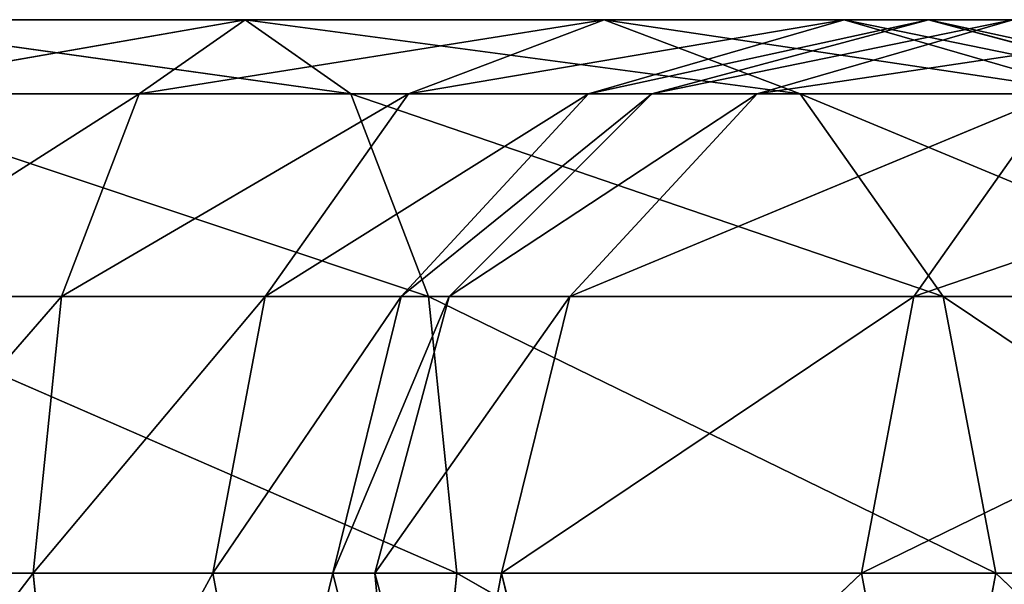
# Model space of a CAD drawing. Header units: millimetres. Extents: x 237 to 401, y 0 to 141.
# Tile 629 of 656: x 364.39 to 367.05, y 137.01 to 138.54. Entities that reach past the tile are written whole.
import ezdxf

# ---------------------------------------------------------------- set-up
doc = ezdxf.new("R2010")
doc.units = ezdxf.units.MM
doc.header["$LTSCALE"] = 25.4
doc.layers.get('0').update_dxf_attribs({"true_color": 0xff5454})

# ---------------------------------------------------------------- blocks, each defined once
blk = doc.blocks.new('VELERO-I-8042-8043.STL')
at = {"color": 7, "true_color": 0xffffff}
for p, q in [((127.845, 183.2036, 3.6723), (129.5671, 182.861, 3.6723)), ((127.845, 183.2036, 3.6723), (129.5671, 182.861, 3.6723)), ((127.845, 183.0026, 2.9223), (129.4902, 182.6754, 2.9223)), ((127.845, 183.0026, 2.9223), (129.4902, 182.6754, 2.9223)), ((127.845, 183.0026, 2.9223), (129.5671, 182.861, 3.6723)), ((127.845, 183.0026, 2.9223), (129.5671, 182.861, 3.6723)), ((129.4902, 182.6754, 2.9223), (129.5671, 182.861, 3.6723)), ((129.5671, 182.861, 3.6723), (129.4902, 182.6754, 4.4223)), ((129.4902, 182.6754, 2.9223), (129.5671, 182.861, 3.6723)), ((129.5671, 182.861, 3.6723), (129.4902, 182.6754, 4.4223)), ((129.5671, 182.861, 3.6723), (131.027, 181.8856, 3.6723)), ((129.5671, 182.861, 3.6723), (131.027, 181.8856, 3.6723)), ((129.5671, 182.861, 3.6723), (130.8849, 181.7435, 4.4223)), ((129.5671, 182.861, 3.6723), (130.8849, 181.7435, 4.4223)), ((127.845, 182.4536, 2.3732), (129.4902, 182.6754, 2.9223)), ((127.845, 182.4536, 2.3732), (129.4902, 182.6754, 2.9223)), ((129.2801, 182.1681, 2.3732), (129.4902, 182.6754, 2.9223)), ((129.2801, 182.1681, 2.3732), (129.4902, 182.6754, 2.9223)), ((129.4902, 182.6754, 2.9223), (130.8849, 181.7435, 2.9223)), ((129.4902, 182.6754, 2.9223), (130.8849, 181.7435, 2.9223)), ((129.4902, 182.6754, 2.9223), (131.027, 181.8856, 3.6723)), ((129.4902, 182.6754, 2.9223), (131.027, 181.8856, 3.6723)), ((127.845, 182.4536, 2.3732), (129.2801, 182.1681, 2.3732)), ((127.845, 182.4536, 2.3732), (129.2801, 182.1681, 2.3732)), ((127.845, 181.7036, 2.1723), (129.2801, 182.1681, 2.3732)), ((127.845, 181.7036, 2.1723), (129.2801, 182.1681, 2.3732)), ((128.9931, 181.4752, 2.1723), (129.2801, 182.1681, 2.3732)), ((128.9931, 181.4752, 2.1723), (129.2801, 182.1681, 2.3732)), ((129.2801, 182.1681, 2.3732), (130.4967, 181.3552, 2.3732)), ((129.2801, 182.1681, 2.3732), (130.4967, 181.3552, 2.3732)), ((129.2801, 182.1681, 2.3732), (130.8849, 181.7435, 2.9223)), ((129.2801, 182.1681, 2.3732), (130.8849, 181.7435, 2.9223)), ((130.8849, 181.7435, 2.9223), (131.027, 181.8856, 3.6723)), ((131.027, 181.8856, 3.6723), (130.8849, 181.7435, 4.4223)), ((130.8849, 181.7435, 2.9223), (131.027, 181.8856, 3.6723)), ((131.027, 181.8856, 3.6723), (130.8849, 181.7435, 4.4223)), ((131.027, 181.8856, 3.6723), (132.0025, 180.4257, 3.6723)), ((131.027, 181.8856, 3.6723), (132.0025, 180.4257, 3.6723)), ((131.027, 181.8856, 3.6723), (131.8168, 180.3488, 4.4223)), ((131.027, 181.8856, 3.6723), (131.8168, 180.3488, 4.4223)), ((130.4967, 181.3552, 2.3732), (130.8849, 181.7435, 2.9223)), ((130.4967, 181.3552, 2.3732), (130.8849, 181.7435, 2.9223)), ((130.8849, 181.7435, 2.9223), (131.8168, 180.3488, 2.9223)), ((130.8849, 181.7435, 2.9223), (131.8168, 180.3488, 2.9223)), ((130.8849, 181.7435, 2.9223), (132.0025, 180.4257, 3.6723)), ((130.8849, 181.7435, 2.9223), (132.0025, 180.4257, 3.6723)), ((127.845, 181.7036, 2.1723), (128.9931, 181.4752, 2.1723)), ((127.845, 181.7036, 2.1723), (128.9931, 181.4752, 2.1723)), ((127.845, 180.9536, 2.3732), (128.9931, 181.4752, 2.1723)), ((127.845, 180.9536, 2.3732), (128.9931, 181.4752, 2.1723)), ((128.7061, 180.7823, 2.3732), (128.9931, 181.4752, 2.1723)), ((128.7061, 180.7823, 2.3732), (128.9931, 181.4752, 2.1723)), ((128.9931, 181.4752, 2.1723), (129.9664, 180.8249, 2.1723)), ((128.9931, 181.4752, 2.1723), (129.9664, 180.8249, 2.1723)), ((128.9931, 181.4752, 2.1723), (130.4967, 181.3552, 2.3732)), ((128.9931, 181.4752, 2.1723), (130.4967, 181.3552, 2.3732)), ((129.9664, 180.8249, 2.1723), (130.4967, 181.3552, 2.3732)), ((129.9664, 180.8249, 2.1723), (130.4967, 181.3552, 2.3732)), ((130.4967, 181.3552, 2.3732), (131.3096, 180.1386, 2.3732)), ((130.4967, 181.3552, 2.3732), (131.3096, 180.1386, 2.3732)), ((130.4967, 181.3552, 2.3732), (131.8168, 180.3488, 2.9223)), ((130.4967, 181.3552, 2.3732), (131.8168, 180.3488, 2.9223)), ((127.845, 180.9536, 2.3732), (128.7061, 180.7823, 2.3732)), ((127.845, 180.9536, 2.3732), (128.7061, 180.7823, 2.3732)), ((128.7061, 180.7823, 2.3732), (129.9664, 180.8249, 2.1723)), ((128.7061, 180.7823, 2.3732), (129.9664, 180.8249, 2.1723)), ((129.436, 180.2946, 2.3732), (129.9664, 180.8249, 2.1723)), ((129.436, 180.2946, 2.3732), (129.9664, 180.8249, 2.1723)), ((129.9664, 180.8249, 2.1723), (130.6167, 179.8516, 2.1723)), ((129.9664, 180.8249, 2.1723), (130.6167, 179.8516, 2.1723)), ((129.9664, 180.8249, 2.1723), (131.3096, 180.1386, 2.3732)), ((129.9664, 180.8249, 2.1723), (131.3096, 180.1386, 2.3732)), ((127.845, 180.4045, 2.9223), (128.7061, 180.7823, 2.3732)), ((127.845, 180.4045, 2.9223), (128.7061, 180.7823, 2.3732)), ((128.496, 180.2751, 2.9223), (128.7061, 180.7823, 2.3732)), ((128.496, 180.2751, 2.9223), (128.7061, 180.7823, 2.3732)), ((128.7061, 180.7823, 2.3732), (129.436, 180.2946, 2.3732)), ((128.7061, 180.7823, 2.3732), (129.436, 180.2946, 2.3732)), ((127.845, 180.4045, 2.9223), (128.496, 180.2751, 2.9223)), ((127.845, 180.4045, 2.9223), (128.496, 180.2751, 2.9223)), ((127.845, 180.4045, 4.4223), (128.4191, 180.0894, 3.6723)), ((127.845, 180.4045, 4.4223), (128.4191, 180.0894, 3.6723)), ((128.496, 180.2751, 2.9223), (129.436, 180.2946, 2.3732)), ((128.496, 180.2751, 2.9223), (129.436, 180.2946, 2.3732)), ((129.0478, 179.9063, 2.9223), (129.436, 180.2946, 2.3732)), ((129.0478, 179.9063, 2.9223), (129.436, 180.2946, 2.3732)), ((129.436, 180.2946, 2.3732), (129.9238, 179.5646, 2.3732)), ((129.436, 180.2946, 2.3732), (129.9238, 179.5646, 2.3732)), ((129.436, 180.2946, 2.3732), (130.6167, 179.8516, 2.1723)), ((129.436, 180.2946, 2.3732), (130.6167, 179.8516, 2.1723)), ((127.845, 180.2036, 3.6723), (128.496, 180.2751, 2.9223)), ((127.845, 180.2036, 3.6723), (128.496, 180.2751, 2.9223)), ((128.4191, 180.0894, 3.6723), (128.496, 180.2751, 2.9223)), ((128.496, 180.2751, 4.4223), (128.4191, 180.0894, 3.6723)), ((128.4191, 180.0894, 3.6723), (128.496, 180.2751, 2.9223)), ((128.496, 180.2751, 4.4223), (128.4191, 180.0894, 3.6723)), ((128.496, 180.2751, 2.9223), (129.0478, 179.9063, 2.9223)), ((128.496, 180.2751, 2.9223), (129.0478, 179.9063, 2.9223)), ((128.496, 180.2751, 4.4223), (128.9057, 179.7642, 3.6723)), ((128.496, 180.2751, 4.4223), (128.9057, 179.7642, 3.6723)), ((128.4191, 180.0894, 3.6723), (127.845, 180.2036, 3.6723)), ((128.4191, 180.0894, 3.6723), (127.845, 180.2036, 3.6723)), ((130.6167, 179.8516, 2.1723), (131.3096, 180.1386, 2.3732)), ((130.6167, 179.8516, 2.1723), (131.3096, 180.1386, 2.3732)), ((128.9057, 179.7642, 3.6723), (128.4191, 180.0894, 3.6723)), ((128.4191, 180.0894, 3.6723), (129.0478, 179.9063, 2.9223)), ((128.4191, 180.0894, 3.6723), (129.0478, 179.9063, 2.9223)), ((128.9057, 179.7642, 3.6723), (128.4191, 180.0894, 3.6723)), ((128.9057, 179.7642, 3.6723), (129.0478, 179.9063, 2.9223)), ((129.0478, 179.9063, 4.4223), (128.9057, 179.7642, 3.6723)), ((128.9057, 179.7642, 3.6723), (129.0478, 179.9063, 2.9223)), ((129.0478, 179.9063, 4.4223), (128.9057, 179.7642, 3.6723)), ((129.0478, 179.9063, 2.9223), (129.4165, 179.3545, 2.9223)), ((129.0478, 179.9063, 2.9223), (129.4165, 179.3545, 2.9223)), ((129.0478, 179.9063, 2.9223), (129.9238, 179.5646, 2.3732)), ((129.0478, 179.9063, 2.9223), (129.9238, 179.5646, 2.3732)), ((129.0478, 179.9063, 4.4223), (129.2309, 179.2776, 3.6723)), ((129.0478, 179.9063, 4.4223), (129.2309, 179.2776, 3.6723)), ((129.9238, 179.5646, 2.3732), (130.6167, 179.8516, 2.1723)), ((129.9238, 179.5646, 2.3732), (130.6167, 179.8516, 2.1723)), ((130.6167, 179.8516, 2.1723), (130.845, 178.7036, 2.1723)), ((130.6167, 179.8516, 2.1723), (130.845, 178.7036, 2.1723)), ((130.6167, 179.8516, 2.1723), (131.595, 178.7036, 2.3732)), ((130.6167, 179.8516, 2.1723), (131.595, 178.7036, 2.3732)), ((129.2309, 179.2776, 3.6723), (128.9057, 179.7642, 3.6723)), ((128.9057, 179.7642, 3.6723), (129.4165, 179.3545, 2.9223)), ((128.9057, 179.7642, 3.6723), (129.4165, 179.3545, 2.9223)), ((129.2309, 179.2776, 3.6723), (128.9057, 179.7642, 3.6723)), ((129.4165, 179.3545, 2.9223), (129.9238, 179.5646, 2.3732)), ((129.4165, 179.3545, 2.9223), (129.9238, 179.5646, 2.3732)), ((129.9238, 179.5646, 2.3732), (130.095, 178.7036, 2.3732)), ((129.9238, 179.5646, 2.3732), (130.095, 178.7036, 2.3732)), ((129.9238, 179.5646, 2.3732), (130.845, 178.7036, 2.1723)), ((129.9238, 179.5646, 2.3732), (130.845, 178.7036, 2.1723)), ((129.2309, 179.2776, 3.6723), (129.4165, 179.3545, 2.9223)), ((129.4165, 179.3545, 4.4223), (129.2309, 179.2776, 3.6723)), ((129.2309, 179.2776, 3.6723), (129.4165, 179.3545, 2.9223)), ((129.4165, 179.3545, 4.4223), (129.2309, 179.2776, 3.6723)), ((129.4165, 179.3545, 4.4223), (129.345, 178.7036, 3.6723)), ((129.4165, 179.3545, 4.4223), (129.345, 178.7036, 3.6723)), ((129.4165, 179.3545, 2.9223), (129.546, 178.7036, 2.9223)), ((129.4165, 179.3545, 2.9223), (129.546, 178.7036, 2.9223)), ((129.4165, 179.3545, 2.9223), (130.095, 178.7036, 2.3732)), ((129.4165, 179.3545, 2.9223), (130.095, 178.7036, 2.3732)), ((129.345, 178.7036, 3.6723), (129.2309, 179.2776, 3.6723)), ((129.2309, 179.2776, 3.6723), (129.546, 178.7036, 2.9223)), ((129.2309, 179.2776, 3.6723), (129.546, 178.7036, 2.9223)), ((129.345, 178.7036, 3.6723), (129.2309, 179.2776, 3.6723)), ((129.546, 178.7036, 2.9223), (129.345, 178.7036, 3.6723)), ((129.345, 178.7036, 3.6723), (129.546, 178.7036, 4.4223)), ((129.345, 178.7036, 3.6723), (129.546, 178.7036, 4.4223)), ((129.345, 178.7036, 3.6723), (129.546, 172.7036, 4.4223)), ((129.345, 178.7036, 3.6723), (129.546, 172.7036, 4.4223)), ((129.345, 178.7036, 3.6723), (129.345, 172.7036, 3.6723)), ((129.345, 178.7036, 3.6723), (129.345, 172.7036, 3.6723)), ((129.546, 178.7036, 2.9223), (129.345, 178.7036, 3.6723)), ((129.546, 178.7036, 2.9223), (129.345, 172.7036, 3.6723)), ((129.546, 178.7036, 2.9223), (129.345, 172.7036, 3.6723)), ((130.095, 178.7036, 2.3732), (129.546, 178.7036, 2.9223)), ((129.546, 178.7036, 2.9223), (129.546, 172.7036, 2.9223)), ((129.546, 178.7036, 2.9223), (129.546, 172.7036, 2.9223)), ((130.095, 178.7036, 2.3732), (129.546, 178.7036, 2.9223)), ((130.095, 178.7036, 2.3732), (129.546, 172.7036, 2.9223)), ((130.095, 178.7036, 2.3732), (129.546, 172.7036, 2.9223)), ((130.845, 178.7036, 2.1723), (130.095, 178.7036, 2.3732)), ((130.095, 178.7036, 2.3732), (130.095, 172.7036, 2.3732)), ((130.095, 178.7036, 2.3732), (130.095, 172.7036, 2.3732)), ((130.845, 178.7036, 2.1723), (130.095, 178.7036, 2.3732)), ((130.845, 178.7036, 2.1723), (130.095, 172.7036, 2.3732)), ((130.845, 178.7036, 2.1723), (130.095, 172.7036, 2.3732)), ((131.595, 178.7036, 2.3732), (130.845, 178.7036, 2.1723)), ((130.845, 178.7036, 2.1723), (130.845, 172.7036, 2.1723)), ((130.845, 178.7036, 2.1723), (130.845, 172.7036, 2.1723)), ((131.595, 178.7036, 2.3732), (130.845, 178.7036, 2.1723)), ((131.595, 178.7036, 2.3732), (130.845, 172.7036, 2.1723)), ((131.595, 178.7036, 2.3732), (130.845, 172.7036, 2.1723)), ((129.345, 172.7036, 3.6723), (129.546, 172.7036, 4.4223)), ((129.546, 172.7036, 2.9223), (129.345, 172.7036, 3.6723)), ((129.345, 172.7036, 3.6723), (129.546, 172.7036, 4.4223)), ((129.345, 172.7036, 3.6723), (129.6876, 170.9815, 3.6723)), ((129.345, 172.7036, 3.6723), (129.6876, 170.9815, 3.6723)), ((129.345, 172.7036, 3.6723), (129.8732, 171.0584, 2.9223)), ((129.345, 172.7036, 3.6723), (129.8732, 171.0584, 2.9223)), ((129.546, 172.7036, 2.9223), (129.345, 172.7036, 3.6723)), ((130.095, 172.7036, 2.3732), (129.546, 172.7036, 2.9223)), ((129.546, 172.7036, 4.4223), (129.6876, 170.9815, 3.6723)), ((129.546, 172.7036, 4.4223), (129.6876, 170.9815, 3.6723)), ((129.546, 172.7036, 2.9223), (129.8732, 171.0584, 2.9223)), ((129.546, 172.7036, 2.9223), (129.8732, 171.0584, 2.9223)), ((129.546, 172.7036, 2.9223), (130.3805, 171.2685, 2.3732)), ((129.546, 172.7036, 2.9223), (130.3805, 171.2685, 2.3732)), ((130.095, 172.7036, 2.3732), (129.546, 172.7036, 2.9223)), ((130.845, 172.7036, 2.1723), (130.095, 172.7036, 2.3732)), ((130.095, 172.7036, 2.3732), (130.3805, 171.2685, 2.3732)), ((130.095, 172.7036, 2.3732), (130.3805, 171.2685, 2.3732)), ((130.095, 172.7036, 2.3732), (131.0734, 171.5555, 2.1723)), ((130.095, 172.7036, 2.3732), (131.0734, 171.5555, 2.1723)), ((130.845, 172.7036, 2.1723), (130.095, 172.7036, 2.3732)), ((131.595, 172.7036, 2.3732), (130.845, 172.7036, 2.1723)), ((130.845, 172.7036, 2.1723), (131.0734, 171.5555, 2.1723)), ((130.845, 172.7036, 2.1723), (131.0734, 171.5555, 2.1723)), ((130.845, 172.7036, 2.1723), (131.7663, 171.8425, 2.3732)), ((130.845, 172.7036, 2.1723), (131.7663, 171.8425, 2.3732)), ((131.595, 172.7036, 2.3732), (130.845, 172.7036, 2.1723)), ((130.3805, 171.2685, 2.3732), (131.0734, 171.5555, 2.1723)), ((130.3805, 171.2685, 2.3732), (131.0734, 171.5555, 2.1723)), ((129.8732, 171.0584, 2.9223), (130.3805, 171.2685, 2.3732)), ((129.8732, 171.0584, 2.9223), (130.3805, 171.2685, 2.3732)), ((130.3805, 171.2685, 2.3732), (131.1934, 170.0519, 2.3732)), ((130.3805, 171.2685, 2.3732), (131.1934, 170.0519, 2.3732)), ((130.3805, 171.2685, 2.3732), (131.7237, 170.5823, 2.1723)), ((130.3805, 171.2685, 2.3732), (131.7237, 170.5823, 2.1723)), ((129.8732, 171.0584, 4.4223), (129.6876, 170.9815, 3.6723)), ((129.6876, 170.9815, 3.6723), (129.8732, 171.0584, 2.9223)), ((129.8732, 171.0584, 4.4223), (129.6876, 170.9815, 3.6723)), ((129.6876, 170.9815, 3.6723), (129.8732, 171.0584, 2.9223)), ((129.8732, 171.0584, 4.4223), (130.6631, 169.5216, 3.6723)), ((129.8732, 171.0584, 4.4223), (130.6631, 169.5216, 3.6723)), ((129.8732, 171.0584, 2.9223), (130.8051, 169.6637, 2.9223)), ((129.8732, 171.0584, 2.9223), (130.8051, 169.6637, 2.9223)), ((129.8732, 171.0584, 2.9223), (131.1934, 170.0519, 2.3732)), ((129.8732, 171.0584, 2.9223), (131.1934, 170.0519, 2.3732)), ((129.6876, 170.9815, 3.6723), (130.6631, 169.5216, 3.6723)), ((129.6876, 170.9815, 3.6723), (130.6631, 169.5216, 3.6723)), ((129.6876, 170.9815, 3.6723), (130.8051, 169.6637, 2.9223)), ((129.6876, 170.9815, 3.6723), (130.8051, 169.6637, 2.9223)), ((130.8051, 169.6637, 2.9223), (131.1934, 170.0519, 2.3732)), ((130.8051, 169.6637, 2.9223), (131.1934, 170.0519, 2.3732)), ((130.8051, 169.6637, 4.4223), (130.6631, 169.5216, 3.6723)), ((130.6631, 169.5216, 3.6723), (130.8051, 169.6637, 2.9223)), ((130.8051, 169.6637, 4.4223), (130.6631, 169.5216, 3.6723)), ((130.6631, 169.5216, 3.6723), (130.8051, 169.6637, 2.9223)), ((130.8051, 169.6637, 2.9223), (132.1999, 168.7318, 2.9223)), ((130.8051, 169.6637, 2.9223), (132.1999, 168.7318, 2.9223)), ((130.8051, 169.6637, 2.9223), (132.41, 169.239, 2.3732)), ((130.8051, 169.6637, 2.9223), (132.41, 169.239, 2.3732)), ((130.6631, 169.5216, 3.6723), (132.123, 168.5461, 3.6723)), ((130.6631, 169.5216, 3.6723), (132.123, 168.5461, 3.6723)), ((130.6631, 169.5216, 3.6723), (132.1999, 168.7318, 2.9223)), ((130.6631, 169.5216, 3.6723), (132.1999, 168.7318, 2.9223))]:
    blk.add_line(p, q, dxfattribs=at)
mesh = blk.add_polyface(dxfattribs=at)
corners = [(129.5671, 182.861, 3.6723), (127.845, 183.0026, 2.9223), (127.845, 183.2036, 3.6723)]
mesh.append_faces([[corners[k] for k in face] for face in [(0, 1, 2)]], dxfattribs={"color": 7})
mesh = blk.add_polyface(dxfattribs=at)
corners = [(129.4902, 182.6754, 4.4223), (129.5671, 182.861, 3.6723), (127.845, 183.2036, 3.6723)]
mesh.append_faces([[corners[k] for k in face] for face in [(0, 1, 2)]], dxfattribs={"color": 7})
mesh = blk.add_polyface(dxfattribs=at)
corners = [(129.4902, 182.6754, 4.4223), (127.845, 183.2036, 3.6723), (127.845, 183.0026, 4.4223)]
mesh.append_faces([[corners[k] for k in face] for face in [(0, 1, 2)]], dxfattribs={"color": 7})
mesh = blk.add_polyface(dxfattribs=at)
corners = [(127.845, 183.0026, 2.9223), (129.4902, 182.6754, 2.9223), (127.845, 182.4536, 2.3732)]
mesh.append_faces([[corners[k] for k in face] for face in [(0, 1, 2)]], dxfattribs={"color": 7})
mesh = blk.add_polyface(dxfattribs=at)
corners = [(129.5671, 182.861, 3.6723), (129.4902, 182.6754, 2.9223), (127.845, 183.0026, 2.9223)]
mesh.append_faces([[corners[k] for k in face] for face in [(0, 1, 2)]], dxfattribs={"color": 7})
mesh = blk.add_polyface(dxfattribs=at)
corners = [(131.027, 181.8856, 3.6723), (129.4902, 182.6754, 2.9223), (129.5671, 182.861, 3.6723)]
mesh.append_faces([[corners[k] for k in face] for face in [(0, 1, 2)]], dxfattribs={"color": 7})
mesh = blk.add_polyface(dxfattribs=at)
corners = [(130.8849, 181.7435, 4.4223), (129.5671, 182.861, 3.6723), (129.4902, 182.6754, 4.4223)]
mesh.append_faces([[corners[k] for k in face] for face in [(0, 1, 2)]], dxfattribs={"color": 7})
mesh = blk.add_polyface(dxfattribs=at)
corners = [(130.8849, 181.7435, 4.4223), (131.027, 181.8856, 3.6723), (129.5671, 182.861, 3.6723)]
mesh.append_faces([[corners[k] for k in face] for face in [(0, 1, 2)]], dxfattribs={"color": 7})
mesh = blk.add_polyface(dxfattribs=at)
corners = [(129.4902, 182.6754, 2.9223), (129.2801, 182.1681, 2.3732), (127.845, 182.4536, 2.3732)]
mesh.append_faces([[corners[k] for k in face] for face in [(0, 1, 2)]], dxfattribs={"color": 7})
mesh = blk.add_polyface(dxfattribs=at)
corners = [(130.8849, 181.7435, 2.9223), (129.2801, 182.1681, 2.3732), (129.4902, 182.6754, 2.9223)]
mesh.append_faces([[corners[k] for k in face] for face in [(0, 1, 2)]], dxfattribs={"color": 7})
mesh = blk.add_polyface(dxfattribs=at)
corners = [(131.027, 181.8856, 3.6723), (130.8849, 181.7435, 2.9223), (129.4902, 182.6754, 2.9223)]
mesh.append_faces([[corners[k] for k in face] for face in [(0, 1, 2)]], dxfattribs={"color": 7})
mesh = blk.add_polyface(dxfattribs=at)
corners = [(129.2801, 182.1681, 2.3732), (127.845, 181.7036, 2.1723), (127.845, 182.4536, 2.3732)]
mesh.append_faces([[corners[k] for k in face] for face in [(0, 1, 2)]], dxfattribs={"color": 7})
mesh = blk.add_polyface(dxfattribs=at)
corners = [(129.2801, 182.1681, 2.3732), (128.9931, 181.4752, 2.1723), (127.845, 181.7036, 2.1723)]
mesh.append_faces([[corners[k] for k in face] for face in [(0, 1, 2)]], dxfattribs={"color": 7})
mesh = blk.add_polyface(dxfattribs=at)
corners = [(130.4967, 181.3552, 2.3732), (128.9931, 181.4752, 2.1723), (129.2801, 182.1681, 2.3732)]
mesh.append_faces([[corners[k] for k in face] for face in [(0, 1, 2)]], dxfattribs={"color": 7})
mesh = blk.add_polyface(dxfattribs=at)
corners = [(130.8849, 181.7435, 2.9223), (130.4967, 181.3552, 2.3732), (129.2801, 182.1681, 2.3732)]
mesh.append_faces([[corners[k] for k in face] for face in [(0, 1, 2)]], dxfattribs={"color": 7})
mesh = blk.add_polyface(dxfattribs=at)
corners = [(131.027, 181.8856, 3.6723), (132.0025, 180.4257, 3.6723), (130.8849, 181.7435, 2.9223)]
mesh.append_faces([[corners[k] for k in face] for face in [(0, 1, 2)]], dxfattribs={"color": 7})
mesh = blk.add_polyface(dxfattribs=at)
corners = [(131.027, 181.8856, 3.6723), (130.8849, 181.7435, 4.4223), (131.8168, 180.3488, 4.4223)]
mesh.append_faces([[corners[k] for k in face] for face in [(0, 1, 2)]], dxfattribs={"color": 7})
mesh = blk.add_polyface(dxfattribs=at)
corners = [(131.027, 181.8856, 3.6723), (131.8168, 180.3488, 4.4223), (132.0025, 180.4257, 3.6723)]
mesh.append_faces([[corners[k] for k in face] for face in [(0, 1, 2)]], dxfattribs={"color": 7})
mesh = blk.add_polyface(dxfattribs=at)
corners = [(131.8168, 180.3488, 2.9223), (130.4967, 181.3552, 2.3732), (130.8849, 181.7435, 2.9223)]
mesh.append_faces([[corners[k] for k in face] for face in [(0, 1, 2)]], dxfattribs={"color": 7})
mesh = blk.add_polyface(dxfattribs=at)
corners = [(130.8849, 181.7435, 2.9223), (132.0025, 180.4257, 3.6723), (131.8168, 180.3488, 2.9223)]
mesh.append_faces([[corners[k] for k in face] for face in [(0, 1, 2)]], dxfattribs={"color": 7})
mesh = blk.add_polyface(dxfattribs=at)
corners = [(128.9931, 181.4752, 2.1723), (127.845, 180.9536, 2.3732), (127.845, 181.7036, 2.1723)]
mesh.append_faces([[corners[k] for k in face] for face in [(0, 1, 2)]], dxfattribs={"color": 7})
mesh = blk.add_polyface(dxfattribs=at)
corners = [(128.9931, 181.4752, 2.1723), (128.7061, 180.7823, 2.3732), (127.845, 180.9536, 2.3732)]
mesh.append_faces([[corners[k] for k in face] for face in [(0, 1, 2)]], dxfattribs={"color": 7})
mesh = blk.add_polyface(dxfattribs=at)
corners = [(129.9664, 180.8249, 2.1723), (128.7061, 180.7823, 2.3732), (128.9931, 181.4752, 2.1723)]
mesh.append_faces([[corners[k] for k in face] for face in [(0, 1, 2)]], dxfattribs={"color": 7})
mesh = blk.add_polyface(dxfattribs=at)
corners = [(130.4967, 181.3552, 2.3732), (129.9664, 180.8249, 2.1723), (128.9931, 181.4752, 2.1723)]
mesh.append_faces([[corners[k] for k in face] for face in [(0, 1, 2)]], dxfattribs={"color": 7})
mesh = blk.add_polyface(dxfattribs=at)
corners = [(131.3096, 180.1386, 2.3732), (129.9664, 180.8249, 2.1723), (130.4967, 181.3552, 2.3732)]
mesh.append_faces([[corners[k] for k in face] for face in [(0, 1, 2)]], dxfattribs={"color": 7})
mesh = blk.add_polyface(dxfattribs=at)
corners = [(131.8168, 180.3488, 2.9223), (131.3096, 180.1386, 2.3732), (130.4967, 181.3552, 2.3732)]
mesh.append_faces([[corners[k] for k in face] for face in [(0, 1, 2)]], dxfattribs={"color": 7})
mesh = blk.add_polyface(dxfattribs=at)
corners = [(128.7061, 180.7823, 2.3732), (127.845, 180.4045, 2.9223), (127.845, 180.9536, 2.3732)]
mesh.append_faces([[corners[k] for k in face] for face in [(0, 1, 2)]], dxfattribs={"color": 7})
mesh = blk.add_polyface(dxfattribs=at)
corners = [(129.9664, 180.8249, 2.1723), (129.436, 180.2946, 2.3732), (128.7061, 180.7823, 2.3732)]
mesh.append_faces([[corners[k] for k in face] for face in [(0, 1, 2)]], dxfattribs={"color": 7})
mesh = blk.add_polyface(dxfattribs=at)
corners = [(130.6167, 179.8516, 2.1723), (129.436, 180.2946, 2.3732), (129.9664, 180.8249, 2.1723)]
mesh.append_faces([[corners[k] for k in face] for face in [(0, 1, 2)]], dxfattribs={"color": 7})
mesh = blk.add_polyface(dxfattribs=at)
corners = [(131.3096, 180.1386, 2.3732), (130.6167, 179.8516, 2.1723), (129.9664, 180.8249, 2.1723)]
mesh.append_faces([[corners[k] for k in face] for face in [(0, 1, 2)]], dxfattribs={"color": 7})
mesh = blk.add_polyface(dxfattribs=at)
corners = [(128.7061, 180.7823, 2.3732), (128.496, 180.2751, 2.9223), (127.845, 180.4045, 2.9223)]
mesh.append_faces([[corners[k] for k in face] for face in [(0, 1, 2)]], dxfattribs={"color": 7})
mesh = blk.add_polyface(dxfattribs=at)
corners = [(129.436, 180.2946, 2.3732), (128.496, 180.2751, 2.9223), (128.7061, 180.7823, 2.3732)]
mesh.append_faces([[corners[k] for k in face] for face in [(0, 1, 2)]], dxfattribs={"color": 7})
mesh = blk.add_polyface(dxfattribs=at)
corners = [(127.845, 180.2036, 3.6723), (127.845, 180.4045, 2.9223), (128.496, 180.2751, 2.9223)]
mesh.append_faces([[corners[k] for k in face] for face in [(0, 1, 2)]], dxfattribs={"color": 7})
mesh = blk.add_polyface(dxfattribs=at)
corners = [(127.845, 180.4045, 4.4223), (128.4191, 180.0894, 3.6723), (128.496, 180.2751, 4.4223)]
mesh.append_faces([[corners[k] for k in face] for face in [(0, 1, 2)]], dxfattribs={"color": 7})
mesh = blk.add_polyface(dxfattribs=at)
corners = [(127.845, 180.4045, 4.4223), (127.845, 180.2036, 3.6723), (128.4191, 180.0894, 3.6723)]
mesh.append_faces([[corners[k] for k in face] for face in [(0, 1, 2)]], dxfattribs={"color": 7})
mesh = blk.add_polyface(dxfattribs=at)
corners = [(129.436, 180.2946, 2.3732), (129.0478, 179.9063, 2.9223), (128.496, 180.2751, 2.9223)]
mesh.append_faces([[corners[k] for k in face] for face in [(0, 1, 2)]], dxfattribs={"color": 7})
mesh = blk.add_polyface(dxfattribs=at)
corners = [(129.9238, 179.5646, 2.3732), (129.0478, 179.9063, 2.9223), (129.436, 180.2946, 2.3732)]
mesh.append_faces([[corners[k] for k in face] for face in [(0, 1, 2)]], dxfattribs={"color": 7})
mesh = blk.add_polyface(dxfattribs=at)
corners = [(130.6167, 179.8516, 2.1723), (129.9238, 179.5646, 2.3732), (129.436, 180.2946, 2.3732)]
mesh.append_faces([[corners[k] for k in face] for face in [(0, 1, 2)]], dxfattribs={"color": 7})
mesh = blk.add_polyface(dxfattribs=at)
corners = [(127.845, 180.2036, 3.6723), (128.496, 180.2751, 2.9223), (128.4191, 180.0894, 3.6723)]
mesh.append_faces([[corners[k] for k in face] for face in [(0, 1, 2)]], dxfattribs={"color": 7})
mesh = blk.add_polyface(dxfattribs=at)
corners = [(128.4191, 180.0894, 3.6723), (128.496, 180.2751, 2.9223), (129.0478, 179.9063, 2.9223)]
mesh.append_faces([[corners[k] for k in face] for face in [(0, 1, 2)]], dxfattribs={"color": 7})
mesh = blk.add_polyface(dxfattribs=at)
corners = [(128.496, 180.2751, 4.4223), (128.4191, 180.0894, 3.6723), (128.9057, 179.7642, 3.6723)]
mesh.append_faces([[corners[k] for k in face] for face in [(0, 1, 2)]], dxfattribs={"color": 7})
mesh = blk.add_polyface(dxfattribs=at)
corners = [(128.496, 180.2751, 4.4223), (128.9057, 179.7642, 3.6723), (129.0478, 179.9063, 4.4223)]
mesh.append_faces([[corners[k] for k in face] for face in [(0, 1, 2)]], dxfattribs={"color": 7})
mesh = blk.add_polyface(dxfattribs=at)
corners = [(131.595, 178.7036, 2.3732), (130.6167, 179.8516, 2.1723), (131.3096, 180.1386, 2.3732)]
mesh.append_faces([[corners[k] for k in face] for face in [(0, 1, 2)]], dxfattribs={"color": 7})
mesh = blk.add_polyface(dxfattribs=at)
corners = [(128.4191, 180.0894, 3.6723), (129.0478, 179.9063, 2.9223), (128.9057, 179.7642, 3.6723)]
mesh.append_faces([[corners[k] for k in face] for face in [(0, 1, 2)]], dxfattribs={"color": 7})
mesh = blk.add_polyface(dxfattribs=at)
corners = [(129.0478, 179.9063, 2.9223), (129.4165, 179.3545, 2.9223), (128.9057, 179.7642, 3.6723)]
mesh.append_faces([[corners[k] for k in face] for face in [(0, 1, 2)]], dxfattribs={"color": 7})
mesh = blk.add_polyface(dxfattribs=at)
corners = [(129.0478, 179.9063, 4.4223), (128.9057, 179.7642, 3.6723), (129.2309, 179.2776, 3.6723)]
mesh.append_faces([[corners[k] for k in face] for face in [(0, 1, 2)]], dxfattribs={"color": 7})
mesh = blk.add_polyface(dxfattribs=at)
corners = [(129.9238, 179.5646, 2.3732), (129.4165, 179.3545, 2.9223), (129.0478, 179.9063, 2.9223)]
mesh.append_faces([[corners[k] for k in face] for face in [(0, 1, 2)]], dxfattribs={"color": 7})
mesh = blk.add_polyface(dxfattribs=at)
corners = [(129.0478, 179.9063, 4.4223), (129.2309, 179.2776, 3.6723), (129.4165, 179.3545, 4.4223)]
mesh.append_faces([[corners[k] for k in face] for face in [(0, 1, 2)]], dxfattribs={"color": 7})
mesh = blk.add_polyface(dxfattribs=at)
corners = [(130.845, 178.7036, 2.1723), (129.9238, 179.5646, 2.3732), (130.6167, 179.8516, 2.1723)]
mesh.append_faces([[corners[k] for k in face] for face in [(0, 1, 2)]], dxfattribs={"color": 7})
mesh = blk.add_polyface(dxfattribs=at)
corners = [(131.595, 178.7036, 2.3732), (130.845, 178.7036, 2.1723), (130.6167, 179.8516, 2.1723)]
mesh.append_faces([[corners[k] for k in face] for face in [(0, 1, 2)]], dxfattribs={"color": 7})
mesh = blk.add_polyface(dxfattribs=at)
corners = [(128.9057, 179.7642, 3.6723), (129.4165, 179.3545, 2.9223), (129.2309, 179.2776, 3.6723)]
mesh.append_faces([[corners[k] for k in face] for face in [(0, 1, 2)]], dxfattribs={"color": 7})
mesh = blk.add_polyface(dxfattribs=at)
corners = [(130.095, 178.7036, 2.3732), (129.4165, 179.3545, 2.9223), (129.9238, 179.5646, 2.3732)]
mesh.append_faces([[corners[k] for k in face] for face in [(0, 1, 2)]], dxfattribs={"color": 7})
mesh = blk.add_polyface(dxfattribs=at)
corners = [(130.845, 178.7036, 2.1723), (130.095, 178.7036, 2.3732), (129.9238, 179.5646, 2.3732)]
mesh.append_faces([[corners[k] for k in face] for face in [(0, 1, 2)]], dxfattribs={"color": 7})
mesh = blk.add_polyface(dxfattribs=at)
corners = [(129.4165, 179.3545, 2.9223), (129.546, 178.7036, 2.9223), (129.2309, 179.2776, 3.6723)]
mesh.append_faces([[corners[k] for k in face] for face in [(0, 1, 2)]], dxfattribs={"color": 7})
mesh = blk.add_polyface(dxfattribs=at)
corners = [(129.4165, 179.3545, 4.4223), (129.2309, 179.2776, 3.6723), (129.345, 178.7036, 3.6723)]
mesh.append_faces([[corners[k] for k in face] for face in [(0, 1, 2)]], dxfattribs={"color": 7})
mesh = blk.add_polyface(dxfattribs=at)
corners = [(129.4165, 179.3545, 4.4223), (129.345, 178.7036, 3.6723), (129.546, 178.7036, 4.4223)]
mesh.append_faces([[corners[k] for k in face] for face in [(0, 1, 2)]], dxfattribs={"color": 7})
mesh = blk.add_polyface(dxfattribs=at)
corners = [(130.095, 178.7036, 2.3732), (129.546, 178.7036, 2.9223), (129.4165, 179.3545, 2.9223)]
mesh.append_faces([[corners[k] for k in face] for face in [(0, 1, 2)]], dxfattribs={"color": 7})
mesh = blk.add_polyface(dxfattribs=at)
corners = [(129.2309, 179.2776, 3.6723), (129.546, 178.7036, 2.9223), (129.345, 178.7036, 3.6723)]
mesh.append_faces([[corners[k] for k in face] for face in [(0, 1, 2)]], dxfattribs={"color": 7})
mesh = blk.add_polyface(dxfattribs=at)
corners = [(129.345, 178.7036, 3.6723), (129.546, 172.7036, 4.4223), (129.546, 178.7036, 4.4223)]
mesh.append_faces([[corners[k] for k in face] for face in [(0, 1, 2)]], dxfattribs={"color": 7})
mesh = blk.add_polyface(dxfattribs=at)
corners = [(129.345, 178.7036, 3.6723), (129.345, 172.7036, 3.6723), (129.546, 172.7036, 4.4223)]
mesh.append_faces([[corners[k] for k in face] for face in [(0, 1, 2)]], dxfattribs={"color": 7})
mesh = blk.add_polyface(dxfattribs=at)
corners = [(129.546, 178.7036, 2.9223), (129.345, 172.7036, 3.6723), (129.345, 178.7036, 3.6723)]
mesh.append_faces([[corners[k] for k in face] for face in [(0, 1, 2)]], dxfattribs={"color": 7})
mesh = blk.add_polyface(dxfattribs=at)
corners = [(129.546, 178.7036, 2.9223), (129.546, 172.7036, 2.9223), (129.345, 172.7036, 3.6723)]
mesh.append_faces([[corners[k] for k in face] for face in [(0, 1, 2)]], dxfattribs={"color": 7})
mesh = blk.add_polyface(dxfattribs=at)
corners = [(130.095, 178.7036, 2.3732), (129.546, 172.7036, 2.9223), (129.546, 178.7036, 2.9223)]
mesh.append_faces([[corners[k] for k in face] for face in [(0, 1, 2)]], dxfattribs={"color": 7})
mesh = blk.add_polyface(dxfattribs=at)
corners = [(130.095, 172.7036, 2.3732), (129.546, 172.7036, 2.9223), (130.095, 178.7036, 2.3732)]
mesh.append_faces([[corners[k] for k in face] for face in [(0, 1, 2)]], dxfattribs={"color": 7})
mesh = blk.add_polyface(dxfattribs=at)
corners = [(130.845, 178.7036, 2.1723), (130.095, 172.7036, 2.3732), (130.095, 178.7036, 2.3732)]
mesh.append_faces([[corners[k] for k in face] for face in [(0, 1, 2)]], dxfattribs={"color": 7})
mesh = blk.add_polyface(dxfattribs=at)
corners = [(130.845, 172.7036, 2.1723), (130.095, 172.7036, 2.3732), (130.845, 178.7036, 2.1723)]
mesh.append_faces([[corners[k] for k in face] for face in [(0, 1, 2)]], dxfattribs={"color": 7})
mesh = blk.add_polyface(dxfattribs=at)
corners = [(131.595, 178.7036, 2.3732), (130.845, 172.7036, 2.1723), (130.845, 178.7036, 2.1723)]
mesh.append_faces([[corners[k] for k in face] for face in [(0, 1, 2)]], dxfattribs={"color": 7})
mesh = blk.add_polyface(dxfattribs=at)
corners = [(131.595, 172.7036, 2.3732), (130.845, 172.7036, 2.1723), (131.595, 178.7036, 2.3732)]
mesh.append_faces([[corners[k] for k in face] for face in [(0, 1, 2)]], dxfattribs={"color": 7})
mesh = blk.add_polyface(dxfattribs=at)
corners = [(129.345, 172.7036, 3.6723), (129.6876, 170.9815, 3.6723), (129.546, 172.7036, 4.4223)]
mesh.append_faces([[corners[k] for k in face] for face in [(0, 1, 2)]], dxfattribs={"color": 7})
mesh = blk.add_polyface(dxfattribs=at)
corners = [(129.345, 172.7036, 3.6723), (129.8732, 171.0584, 2.9223), (129.6876, 170.9815, 3.6723)]
mesh.append_faces([[corners[k] for k in face] for face in [(0, 1, 2)]], dxfattribs={"color": 7})
mesh = blk.add_polyface(dxfattribs=at)
corners = [(129.546, 172.7036, 2.9223), (129.8732, 171.0584, 2.9223), (129.345, 172.7036, 3.6723)]
mesh.append_faces([[corners[k] for k in face] for face in [(0, 1, 2)]], dxfattribs={"color": 7})
mesh = blk.add_polyface(dxfattribs=at)
corners = [(129.546, 172.7036, 4.4223), (129.6876, 170.9815, 3.6723), (129.8732, 171.0584, 4.4223)]
mesh.append_faces([[corners[k] for k in face] for face in [(0, 1, 2)]], dxfattribs={"color": 7})
mesh = blk.add_polyface(dxfattribs=at)
corners = [(130.3805, 171.2685, 2.3732), (129.8732, 171.0584, 2.9223), (129.546, 172.7036, 2.9223)]
mesh.append_faces([[corners[k] for k in face] for face in [(0, 1, 2)]], dxfattribs={"color": 7})
mesh = blk.add_polyface(dxfattribs=at)
corners = [(130.3805, 171.2685, 2.3732), (129.546, 172.7036, 2.9223), (130.095, 172.7036, 2.3732)]
mesh.append_faces([[corners[k] for k in face] for face in [(0, 1, 2)]], dxfattribs={"color": 7})
mesh = blk.add_polyface(dxfattribs=at)
corners = [(131.0734, 171.5555, 2.1723), (130.3805, 171.2685, 2.3732), (130.095, 172.7036, 2.3732)]
mesh.append_faces([[corners[k] for k in face] for face in [(0, 1, 2)]], dxfattribs={"color": 7})
mesh = blk.add_polyface(dxfattribs=at)
corners = [(131.0734, 171.5555, 2.1723), (130.095, 172.7036, 2.3732), (130.845, 172.7036, 2.1723)]
mesh.append_faces([[corners[k] for k in face] for face in [(0, 1, 2)]], dxfattribs={"color": 7})
mesh = blk.add_polyface(dxfattribs=at)
corners = [(131.7663, 171.8425, 2.3732), (131.0734, 171.5555, 2.1723), (130.845, 172.7036, 2.1723)]
mesh.append_faces([[corners[k] for k in face] for face in [(0, 1, 2)]], dxfattribs={"color": 7})
mesh = blk.add_polyface(dxfattribs=at)
corners = [(131.7663, 171.8425, 2.3732), (130.845, 172.7036, 2.1723), (131.595, 172.7036, 2.3732)]
mesh.append_faces([[corners[k] for k in face] for face in [(0, 1, 2)]], dxfattribs={"color": 7})
mesh = blk.add_polyface(dxfattribs=at)
corners = [(131.7237, 170.5823, 2.1723), (130.3805, 171.2685, 2.3732), (131.0734, 171.5555, 2.1723)]
mesh.append_faces([[corners[k] for k in face] for face in [(0, 1, 2)]], dxfattribs={"color": 7})
mesh = blk.add_polyface(dxfattribs=at)
corners = [(131.1934, 170.0519, 2.3732), (129.8732, 171.0584, 2.9223), (130.3805, 171.2685, 2.3732)]
mesh.append_faces([[corners[k] for k in face] for face in [(0, 1, 2)]], dxfattribs={"color": 7})
mesh = blk.add_polyface(dxfattribs=at)
corners = [(131.7237, 170.5823, 2.1723), (131.1934, 170.0519, 2.3732), (130.3805, 171.2685, 2.3732)]
mesh.append_faces([[corners[k] for k in face] for face in [(0, 1, 2)]], dxfattribs={"color": 7})
mesh = blk.add_polyface(dxfattribs=at)
corners = [(129.8732, 171.0584, 4.4223), (129.6876, 170.9815, 3.6723), (130.6631, 169.5216, 3.6723)]
mesh.append_faces([[corners[k] for k in face] for face in [(0, 1, 2)]], dxfattribs={"color": 7})
mesh = blk.add_polyface(dxfattribs=at)
corners = [(129.8732, 171.0584, 2.9223), (130.8051, 169.6637, 2.9223), (129.6876, 170.9815, 3.6723)]
mesh.append_faces([[corners[k] for k in face] for face in [(0, 1, 2)]], dxfattribs={"color": 7})
mesh = blk.add_polyface(dxfattribs=at)
corners = [(129.8732, 171.0584, 4.4223), (130.6631, 169.5216, 3.6723), (130.8051, 169.6637, 4.4223)]
mesh.append_faces([[corners[k] for k in face] for face in [(0, 1, 2)]], dxfattribs={"color": 7})
mesh = blk.add_polyface(dxfattribs=at)
corners = [(131.1934, 170.0519, 2.3732), (130.8051, 169.6637, 2.9223), (129.8732, 171.0584, 2.9223)]
mesh.append_faces([[corners[k] for k in face] for face in [(0, 1, 2)]], dxfattribs={"color": 7})
mesh = blk.add_polyface(dxfattribs=at)
corners = [(129.6876, 170.9815, 3.6723), (130.8051, 169.6637, 2.9223), (130.6631, 169.5216, 3.6723)]
mesh.append_faces([[corners[k] for k in face] for face in [(0, 1, 2)]], dxfattribs={"color": 7})
mesh = blk.add_polyface(dxfattribs=at)
corners = [(132.41, 169.239, 2.3732), (130.8051, 169.6637, 2.9223), (131.1934, 170.0519, 2.3732)]
mesh.append_faces([[corners[k] for k in face] for face in [(0, 1, 2)]], dxfattribs={"color": 7})
mesh = blk.add_polyface(dxfattribs=at)
corners = [(130.8051, 169.6637, 4.4223), (130.6631, 169.5216, 3.6723), (132.123, 168.5461, 3.6723)]
mesh.append_faces([[corners[k] for k in face] for face in [(0, 1, 2)]], dxfattribs={"color": 7})
mesh = blk.add_polyface(dxfattribs=at)
corners = [(130.6631, 169.5216, 3.6723), (130.8051, 169.6637, 2.9223), (132.1999, 168.7318, 2.9223)]
mesh.append_faces([[corners[k] for k in face] for face in [(0, 1, 2)]], dxfattribs={"color": 7})
mesh = blk.add_polyface(dxfattribs=at)
corners = [(130.8051, 169.6637, 4.4223), (132.123, 168.5461, 3.6723), (132.1999, 168.7318, 4.4223)]
mesh.append_faces([[corners[k] for k in face] for face in [(0, 1, 2)]], dxfattribs={"color": 7})
mesh = blk.add_polyface(dxfattribs=at)
corners = [(132.41, 169.239, 2.3732), (132.1999, 168.7318, 2.9223), (130.8051, 169.6637, 2.9223)]
mesh.append_faces([[corners[k] for k in face] for face in [(0, 1, 2)]], dxfattribs={"color": 7})
mesh = blk.add_polyface(dxfattribs=at)
corners = [(130.6631, 169.5216, 3.6723), (132.1999, 168.7318, 2.9223), (132.123, 168.5461, 3.6723)]
mesh.append_faces([[corners[k] for k in face] for face in [(0, 1, 2)]], dxfattribs={"color": 7})

msp = doc.modelspace()

# ---------------------------------------------------------------- block references
at = {"color": 0, "extrusion": (0, -1, -3.88578e-16)}
msp.add_blockref('VELERO-I-8042-8043.STL', (236.0028, 404.7244, -140.712), dxfattribs=at)

doc.saveas('drawing.dxf')
